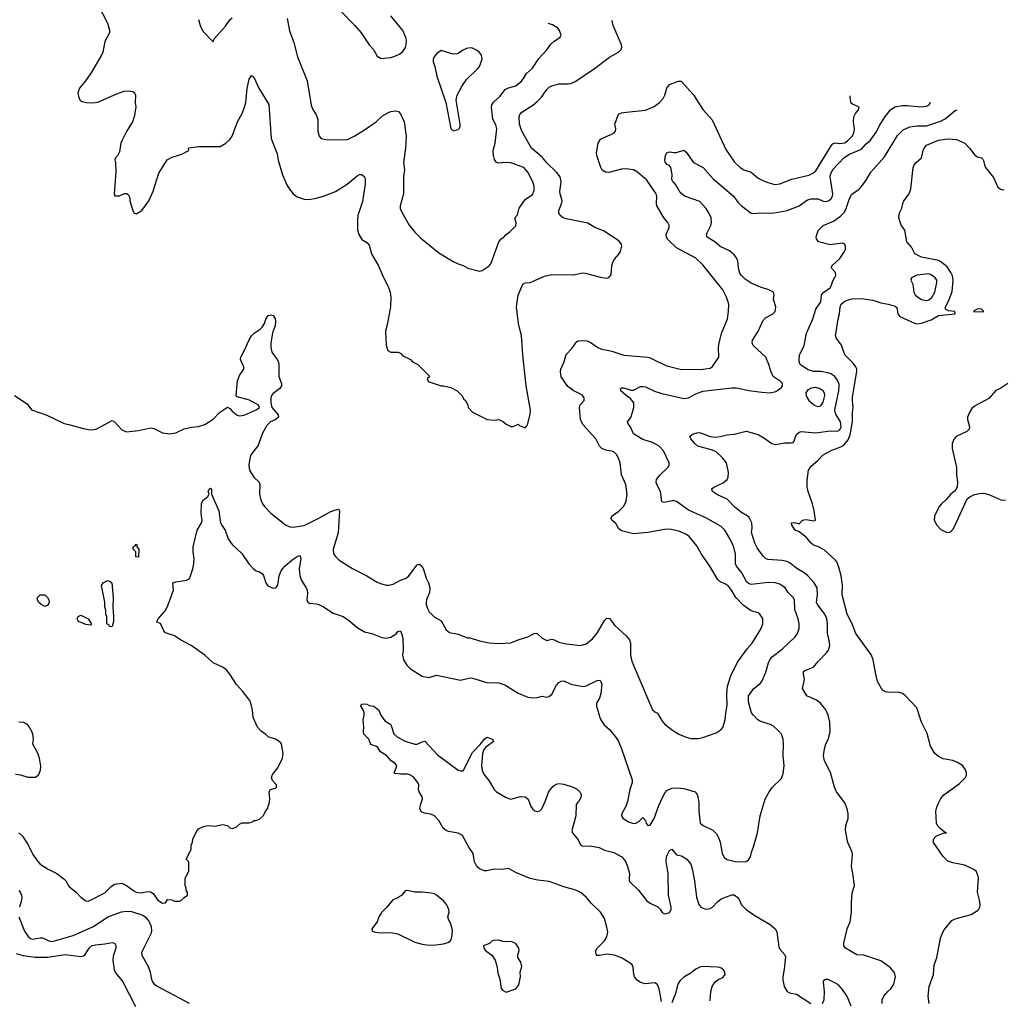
# Model space of a CAD drawing. Header units: inches. Extents: x 1771504 to 1971212, y 471788 to 643615.
# Tile 548 of 587: x 1951020 to 1959219, y 524435 to 532599. Entities that reach past the tile are written whole.
import ezdxf

# ---------------------------------------------------------------- set-up
doc = ezdxf.new("R2010")
doc.units = ezdxf.units.IN
doc.header["$MEASUREMENT"] = 0
doc.layers.add('B9552', color=7, linetype='Continuous')
doc.layers.add('B9553', color=7, linetype='Continuous')

msp = doc.modelspace()

# ---------------------------------------------------------------- linework, layer by layer
at = {"layer": 'B9552', "color": 5}
for points, elevation in [([(1950977.3, 529470), (1951081.7, 529401.7), (1951119.1, 529350), (1951246.3, 529306.3), (1951390, 529238), (1951430, 529230.5), (1951550, 529194.9), (1951605.8, 529185.8), (1951655.3, 529190), (1951790, 529262), (1951810, 529250.7), (1951870, 529184.9), (1951908.5, 529168.5), (1952010, 529178.4), (1952110, 529201.3), (1952136.7, 529196.7), (1952210, 529159.5), (1952270, 529150.4), (1952319.4, 529160.6), (1952390, 529192.2), (1952450, 529206.4), (1952510, 529213.7), (1952561.2, 529230), (1952630, 529273.4), (1952684, 529330), (1952750, 529372.6), (1952770, 529361.6), (1952790, 529339.3), (1952830, 529307.3), (1952850, 529301), (1952890, 529306), (1952988, 529350), (1953018, 529370), (1953008, 529390), (1952932.5, 529432.5), (1952830, 529459), (1952822.7, 529470), (1952833.4, 529593.4), (1952850, 529638), (1952885.4, 529690), (1952886.6, 529710), (1952858, 529770), (1952860.5, 529790), (1952892, 529848.1), (1952930, 529934.9), (1952950, 529966.7), (1952973, 529990), (1952988.1, 530000)], 280), ([(1951011.3, 525830), (1951042.5, 525802.5), (1951090.5, 525730.5), (1951128.3, 525648.3), (1951171, 525590), (1951191, 525570), (1951251.3, 525530), (1951330, 525490.7), (1951386.2, 525446.2), (1951402.8, 525430), (1951430, 525386), (1951450, 525366), (1951490, 525336), (1951530.6, 525290.6), (1951570, 525262.8), (1951590, 525262), (1951610, 525268.2), (1951730, 525328.9), (1951778.8, 525381.2), (1951810, 525403), (1951870, 525410.6), (1951910.4, 525390.4), (1951970, 525345.5), (1951990, 525336.3), (1952030, 525330.7), (1952090, 525341), (1952110, 525338), (1952130, 525324.7), (1952170.8, 525270), (1952210, 525244), (1952233.6, 525246.4), (1952250, 525274), (1952287.3, 525272.7), (1952310, 525262), (1952350, 525262), (1952370, 525272), (1952388.9, 525291.1), (1952418, 525310), (1952416.4, 525336.4), (1952406, 525350), (1952406, 525370), (1952398, 525390), (1952398, 525450), (1952427.3, 525512.7), (1952427.3, 525587.3), (1952406, 525610), (1952448, 525690), (1952448.4, 525728.4), (1952458, 525750), (1952460.4, 525779.6), (1952498, 525850), (1952510, 525862), (1952550, 525882), (1952588.9, 525891.1), (1952645.4, 525885.4), (1952710, 525898), (1952750, 525892), (1952770, 525872), (1952790, 525864.7), (1952823.1, 525876.9), (1952850, 525902), (1952870, 525912), (1952930, 525912), (1952959, 525921), (1952970, 525932), (1952987.3, 525932.7), (1953016.4, 525943.6), (1953050, 525974), (1953066, 526010), (1953087.3, 526032.7), (1953088.4, 526051.6), (1953098, 526070), (1953102, 526110), (1953098, 526170), (1953109, 526191), (1953150, 526202), (1953158, 526210), (1953158, 526230), (1953126.3, 526266.3), (1953117.2, 526290), (1953124.1, 526315.9), (1953168.7, 526370), (1953208.7, 526450), (1953214, 526490), (1953201.2, 526570), (1953190, 526584), (1953150, 526608.7), (1953090, 526628.7), (1953070, 526648.7), (1953030, 526675.3), (1952999, 526710), (1952965.2, 526790), (1952959, 526850), (1952945.2, 526910), (1952936, 526930), (1952876, 527010), (1952824.1, 527064.1), (1952770, 527149.4), (1952738.4, 527190), (1952709.3, 527210), (1952630, 527244), (1952561.3, 527310), (1952447.6, 527390), (1952357.7, 527437.7), (1952310, 527469.7), (1952233.6, 527493.6), (1952219.6, 527510), (1952193.3, 527573.3), (1952163.1, 527583.1), (1952162, 527590), (1952173.2, 527610), (1952230, 527677.1), (1952250, 527712.7), (1952300.5, 527850), (1952295.3, 527910), (1952321, 527919), (1952410, 527934.4), (1952430, 527944.9), (1952438.5, 527961.5), (1952457.4, 528010), (1952466.6, 528050), (1952471.8, 528110), (1952464.7, 528170), (1952465.3, 528210), (1952497.1, 528350), (1952533, 528410), (1952539.7, 528430), (1952529.7, 528490), (1952533, 528570), (1952544.7, 528595.3), (1952586, 528630), (1952598, 528650), (1952590, 528674), (1952598, 528690), (1952610, 528698), (1952618, 528690), (1952616, 528650), (1952677, 528510), (1952692.7, 528410), (1952704.8, 528384.8), (1952730.6, 528350), (1952756.8, 528276.8), (1952790.4, 528230.4), (1952870, 528154.8), (1952927.7, 528070), (1952962.8, 528030), (1952990, 528010.8), (1953010, 528006), (1953038, 527990), (1953050, 527972), (1953070.7, 527910), (1953086.6, 527886.6), (1953130, 527867.3), (1953153.2, 527870), (1953169.5, 527890.5), (1953181.2, 527970), (1953196.4, 528010), (1953209.7, 528030), (1953226.6, 528050), (1953290, 528103.1), (1953330, 528130.4), (1953350, 528137.3), (1953355.2, 528135.2), (1953360.4, 528110), (1953347.2, 528030), (1953351.9, 527971.9), (1953365.5, 527930), (1953406.3, 527870), (1953414.3, 527850), (1953416.7, 527823.3), (1953410.6, 527770.6), (1953418, 527750), (1953430, 527742.8), (1953490, 527737.3), (1953510, 527730.7), (1953550, 527710.6), (1953630, 527658), (1953714, 527630), (1953768, 527592), (1953830, 527539.3), (1953890, 527503.8), (1953952.1, 527487.9), (1954036.7, 527456.7), (1954070, 527450.3), (1954110, 527458.3), (1954154.1, 527485.9), (1954170, 527504.9), (1954190, 527510.8), (1954202, 527482), (1954209, 527449), (1954211.9, 527348.2), (1954208.4, 527308.4), (1954216.3, 527270), (1954244.6, 527224.6), (1954274.7, 527194.7), (1954370, 527133), (1954430, 527121.6), (1954490, 527141.6), (1954690, 527101.3), (1954770, 527119), (1954790, 527117.8), (1954910, 527080.9), (1955010, 527078.9), (1955061.1, 527061.1), (1955171.4, 526991.5), (1955250, 526959.5), (1955290, 526952.7), (1955330, 526957.1), (1955370, 526967.7), (1955410, 526959.1), (1955430, 526964), (1955450, 526984.9), (1955490, 527058), (1955510, 527080.5), (1955530, 527092.7), (1955550, 527094.9), (1955610, 527067.6), (1955710, 527047.6), (1955730.5, 527050.5), (1955830, 527098.7), (1955850, 527100.5), (1955856.2, 527096.2), (1955868.3, 527068.3), (1955859.1, 526990), (1955847.9, 526952.1), (1955822, 526910), (1955823.4, 526883.4), (1955850.9, 526790.9), (1955858, 526770), (1955886, 526730), (1955930.3, 526690.3), (1955990, 526617.3), (1956005.5, 526590), (1956030.4, 526530), (1956119.1, 526270), (1956120.7, 526250), (1956100.7, 526190), (1956080.7, 526090), (1956066.8, 526050), (1956034.8, 525990), (1956031, 525970), (1956046, 525950), (1956090, 525920.5), (1956130, 525908.2), (1956150, 525910.6), (1956175.1, 525924.9), (1956210, 525956), (1956230, 525932), (1956237.3, 525910), (1956250, 525891), (1956270, 525894.8), (1956303.7, 525950), (1956343.1, 526056.9), (1956375.8, 526130), (1956395.1, 526165), (1956410, 526181.3), (1956450, 526201.7), (1956490, 526205.3), (1956550, 526197.8), (1956644.7, 526170), (1956662.8, 526150), (1956667.7, 526130), (1956674.4, 526085.6), (1956674.8, 526010), (1956687.3, 525910), (1956711, 525890), (1956792.7, 525852.7), (1956822.2, 525822.2), (1956840.3, 525790), (1956852.8, 525752.8), (1956870, 525658), (1956890, 525622.8), (1956910, 525607.3), (1956990, 525588.2), (1957070, 525591), (1957090, 525604.7), (1957105.2, 525630), (1957112.7, 525670), (1957130, 525712), (1957162.7, 525830), (1957186.6, 525970), (1957227, 526110), (1957260.9, 526170), (1957289.3, 526210), (1957360.9, 526279.1), (1957378.9, 526321.1), (1957385.6, 526390), (1957378.9, 526470), (1957381.7, 526570), (1957376.4, 526610), (1957363, 526650), (1957339.3, 526679.3), (1957298, 526718), (1957271, 526731), (1957190, 526756.4), (1957166.6, 526770), (1957130, 526808), (1957115.1, 526830), (1957090, 526921.2), (1957089.8, 526970), (1957134.7, 527030), (1957186.3, 527073.7), (1957203.8, 527096.2), (1957232.4, 527167.6), (1957254.5, 527245.5), (1957270, 527274.9), (1957290, 527296.9), (1957370, 527358), (1957477.8, 527462.2), (1957498.3, 527490), (1957509.8, 527530), (1957510.9, 527570), (1957503.5, 527610), (1957475.9, 527690), (1957471.8, 527770), (1957459.7, 527790), (1957419.7, 527830), (1957393.7, 527870), (1957350, 527899.8), (1957310, 527909.8), (1957253.9, 527913.9), (1957110, 527898), (1957090, 527904.4), (1957075.5, 527915.5), (1957033.5, 527993.5), (1956988.7, 528050), (1956980.3, 528070), (1956981.2, 528150), (1956967.1, 528207.2), (1956937.7, 528270), (1956891.2, 528350), (1956861.2, 528381.2), (1956732.9, 528452.9), (1956590, 528516.8), (1956490, 528587.2), (1956470, 528593.3), (1956450, 528593.1), (1956390, 528578.9), (1956365.9, 528585.9), (1956357.4, 528670), (1956324.7, 528730), (1956318.7, 528750), (1956322.4, 528770), (1956350, 528806.4), (1956418, 528870), (1956429.4, 528890), (1956429.4, 528910), (1956379.7, 529010), (1956343.6, 529050), (1956290, 529079.7), (1956210, 529105.3), (1956130.7, 529150.7), (1956106, 529210), (1956089.7, 529230), (1956080.5, 529250), (1956110, 529288.2), (1956115.9, 529304.1), (1956134.3, 529370), (1956134, 529410), (1956105, 529445), (1956069.7, 529470), (1956026.6, 529510), (1956022, 529530), (1956030, 529534.6), (1956050, 529535.3), (1956110, 529516.2), (1956130, 529516.2), (1956190, 529544.4), (1956210, 529546.5), (1956230, 529542.3), (1956306.2, 529506.2), (1956366.2, 529486.2), (1956550, 529445.5), (1956590, 529450.3), (1956650, 529484.9), (1956710, 529507.4), (1956950, 529534.9), (1956990, 529533.1), (1957092.7, 529512.7), (1957201.3, 529498.7), (1957270, 529494), (1957315.2, 529504.8), (1957363.3, 529536.7), (1957372.7, 529550), (1957371.8, 529570), (1957352.3, 529590), (1957295.1, 529630), (1957274.5, 529674.5), (1957258.7, 529730), (1957233.6, 529790), (1957128.2, 529888.2), (1957118.3, 529910), (1957121.7, 529930), (1957167.1, 530000)], 260), ([(1953128, 530000), (1953124.4, 529990), (1953111.8, 529908.2), (1953110.3, 529870), (1953120.4, 529830), (1953164.6, 529770), (1953173.7, 529750), (1953178.9, 529730), (1953177, 529630), (1953200.5, 529570), (1953199.1, 529550), (1953184.9, 529530), (1953131.8, 529488.2), (1953118, 529470), (1953110.4, 529450), (1953110.3, 529410), (1953120.5, 529370), (1953172.2, 529310), (1953175.5, 529290), (1953153.4, 529270), (1953107.9, 529252.1), (1953078.6, 529221.4), (1953042.5, 529157.5), (1953006.9, 529053.1), (1952959.9, 529000.1), (1952943.1, 528970), (1952932.2, 528930), (1952928.7, 528890), (1952934.4, 528850), (1952950, 528820.7), (1952970, 528790.7), (1953014.4, 528750), (1953020.4, 528730), (1953017.1, 528650), (1953026.4, 528610), (1953043, 528570), (1953056.3, 528550), (1953111.4, 528491.5), (1953232.7, 528392.7), (1953270, 528376.5), (1953294.1, 528374.1), (1953390, 528389.1), (1953511.3, 528448.6), (1953610, 528503.7), (1953670, 528523.7), (1953679.1, 528519.1), (1953683.7, 528510), (1953672.7, 528327.3), (1953628.9, 528190), (1953633.6, 528153.6), (1953649.2, 528129.2), (1953679.9, 528099.9), (1953790.3, 528030.3), (1953910, 527968.2), (1953996.7, 527916.7), (1954024.2, 527904.2), (1954071.7, 527891.7), (1954090.3, 527890.3), (1954130, 527900.2), (1954190, 527932.3), (1954237.6, 527950), (1954261, 527970), (1954330, 528061.6), (1954350, 528065.5), (1954370, 528047.3), (1954381.4, 528021.4), (1954404.9, 527950), (1954424.5, 527910), (1954435.3, 527870), (1954433.6, 527830), (1954408.8, 527770), (1954404.9, 527750), (1954406, 527730), (1954416.5, 527696.5), (1954430.4, 527670), (1954470, 527628), (1954530, 527594), (1954570, 527518.4), (1954597.6, 527497.6), (1954670, 527484.6), (1954750, 527453.7), (1954770, 527451.8), (1954850, 527427.2), (1954930, 527412.2), (1955010, 527406.7), (1955110, 527412.4), (1955170, 527437.6), (1955250, 527460.5), (1955310, 527493), (1955330, 527490.5), (1955370.2, 527450.2), (1955410, 527430.4), (1955450, 527441.1), (1955470, 527436.9), (1955510, 527415.6), (1955570, 527404), (1955690, 527390.4), (1955735.8, 527404.2), (1955790, 527444.9), (1955830, 527492.7), (1955890, 527597.6), (1955910, 527617.1), (1955930, 527614.9), (1955975.9, 527555.9), (1956070.4, 527470), (1956097, 527437), (1956104.9, 527410), (1956106.5, 527310), (1956118.6, 527258.6), (1956158, 527158), (1956290, 526854.8), (1956310, 526836), (1956330, 526826), (1956370, 526758.8), (1956390, 526737.3), (1956448.7, 526688.7), (1956510, 526650.6), (1956570, 526625.5), (1956610, 526615.5), (1956670, 526615.5), (1956710, 526622), (1956818.9, 526661.1), (1956862, 526690), (1956874.2, 526705.8), (1956894.5, 526770), (1956899.5, 526830), (1956911.3, 526888.7), (1956907.6, 526990), (1956913.6, 527050), (1956942.8, 527137.2), (1956996.3, 527250), (1957078.3, 527361.7), (1957119.7, 527410), (1957195.1, 527530), (1957207.6, 527570), (1957207.3, 527607.3), (1957202.9, 527622.9), (1957183.7, 527650), (1957170, 527660.7), (1957110, 527679.1), (1957043.9, 527723.9), (1956983.7, 527790), (1956947.2, 527850), (1956921.9, 527881.9), (1956898.7, 527898.7), (1956850, 527922.4), (1956830, 527941.7), (1956765.7, 528050), (1956696.4, 528150), (1956659.8, 528219.8), (1956595.7, 528295.7), (1956573.2, 528313.2), (1956510, 528342.2), (1956430, 528356.8), (1956390, 528355), (1956251, 528329), (1956130, 528319.8), (1956030, 528344.1), (1956010, 528359.7), (1955983.6, 528403.6), (1955953.6, 528430), (1955942.4, 528450), (1955954.5, 528470), (1956010, 528508.9), (1956049.8, 528550.2), (1956071.1, 528590), (1956078, 528650), (1956066.2, 528730), (1956031.1, 528810), (1956019.1, 528910), (1956007.7, 528947.7), (1955990, 528978.4), (1955970, 528998), (1955950, 529007.1), (1955910, 529011.9), (1955868.3, 529030), (1955848.7, 529050), (1955817.8, 529110), (1955708.9, 529230), (1955689, 529270), (1955682, 529370), (1955687.7, 529392.3), (1955719.5, 529430), (1955719.5, 529450), (1955707, 529470), (1955690, 529482.4), (1955630, 529511), (1955585.7, 529545.7), (1955530, 529626.3), (1955522.4, 529670), (1955525.9, 529690), (1955554.8, 529750), (1955570, 529812.4), (1955618, 529862), (1955660.3, 529919.7), (1955674.9, 529925.1), (1955710, 529927.6), (1955744.8, 529924.8), (1955770, 529915.8), (1955835.5, 529870), (1955859, 529859), (1955950, 529840.2), (1956050, 529806), (1956250, 529790.2), (1956270, 529784.7), (1956330, 529752.4), (1956410, 529717.6), (1956530, 529687.1), (1956630, 529690.8), (1956690, 529686.4), (1956770, 529698.5), (1956790, 529711.4), (1956841.2, 529790), (1956840.4, 529870), (1956844.5, 529910), (1956865.9, 529994.1), (1956868.3, 530000)], 280), ([(1954066.7, 530000), (1954071.3, 529890), (1954086.4, 529846.4), (1954110, 529832), (1954170, 529832), (1954190, 529822), (1954210, 529802), (1954274, 529770), (1954291.6, 529751.6), (1954334, 529730), (1954434, 529630), (1954414, 529610), (1954422, 529590), (1954430, 529584.7), (1954530, 529551.3), (1954550, 529551.3), (1954610, 529536), (1954662, 529510), (1954702, 529470), (1954719.6, 529439.6), (1954732, 529430), (1954751.6, 529391.6), (1954754, 529370), (1954791.6, 529331.6), (1954816.9, 529316.9), (1954911.6, 529271.6), (1954970, 529264.7), (1955010, 529272), (1955050, 529252), (1955070, 529232), (1955110, 529212), (1955130, 529212), (1955170, 529232), (1955182, 529222), (1955230, 529202), (1955243.1, 529216.9), (1955250, 529234), (1955270, 529314), (1955272.5, 529347.5), (1955237.4, 529550), (1955209.8, 529809.8), (1955198.8, 529970), (1955191.3, 530000)], 320), ([(1958202.7, 524410), (1958202, 524438), (1958215.3, 524470), (1958248.7, 524510), (1958274, 524530), (1958299, 524570), (1958313.2, 524630), (1958305.6, 524665.6), (1958270, 524709), (1958190, 524762.7), (1958050, 524812.3), (1957990, 524813.2), (1957898, 524870), (1957884, 524890), (1957882, 524910), (1957909.2, 525030), (1957935.1, 525090), (1957947, 525170), (1957946, 525250), (1957951.4, 525330), (1957971.4, 525390), (1957958.9, 525490), (1957946.2, 525550), (1957956.1, 525650), (1957951.9, 525670), (1957915.8, 525750), (1957898, 525850), (1957898.2, 525890), (1957917.7, 525950), (1957919.7, 525990), (1957911, 526030), (1957890, 526078), (1957822.9, 526170), (1957805.6, 526210), (1957773, 526333), (1957721.2, 526430), (1957714, 526470), (1957721.2, 526530), (1957733.2, 526570), (1957753.6, 526606.4), (1957769.6, 526670), (1957766.9, 526750), (1957753, 526810), (1957733.3, 526853.3), (1957689.7, 526909.7), (1957654.1, 526934.2), (1957575.3, 526970), (1957539.3, 527030), (1957554.7, 527105.3), (1957545.8, 527154.2), (1957546.7, 527173.3), (1957558.4, 527181.6), (1957631.2, 527208.8), (1957666.9, 527253.1), (1957742.4, 527330), (1957756.3, 527350), (1957766.6, 527390), (1957761.7, 527430), (1957746.4, 527490), (1957746.6, 527570), (1957740.9, 527610), (1957723.9, 527650), (1957662.7, 527730), (1957655.3, 527750), (1957663.5, 527810), (1957660.4, 527870), (1957634.7, 527910), (1957582.6, 527970), (1957553.3, 527993.3), (1957491.6, 528030), (1957434.9, 528074.9), (1957407.9, 528087.9), (1957370, 528098), (1957250, 528105.1), (1957230, 528113.6), (1957210, 528132), (1957162, 528202), (1957142.5, 528242.5), (1957114, 528330), (1957118.8, 528370), (1957116.1, 528410), (1957093.9, 528453.9), (1957077.6, 528470), (1957030, 528496.4), (1956977.1, 528537.1), (1956910, 528607.1), (1956830, 528643.1), (1956789.6, 528670), (1956783.6, 528690), (1956790, 528699.1), (1956805.2, 528710), (1956877.6, 528742.4), (1956911.8, 528770), (1956920.7, 528790), (1956922.9, 528830), (1956905.2, 528910), (1956874.5, 528950), (1956820.4, 529000.4), (1956790, 529015.1), (1956666, 529050), (1956642.7, 529070), (1956609.2, 529110), (1956599, 529130), (1956622, 529150), (1956670, 529163.8), (1956690, 529160.4), (1956770, 529130.2), (1956810, 529124.2), (1956851.6, 529128.4), (1956910, 529142.4), (1956970, 529147.4), (1957070, 529173.4), (1957170, 529144.6), (1957217.8, 529117.8), (1957284, 529070), (1957316.6, 529063.4), (1957390, 529075.5), (1957444.7, 529075.3), (1957460.4, 529079.6), (1957469.2, 529090.8), (1957479.3, 529130), (1957492.7, 529150), (1957510, 529164.9), (1957528, 529170), (1957650, 529158.9), (1957770, 529176.6), (1957830, 529173.4), (1957850, 529185.8), (1957859.2, 529210), (1957854.7, 529250), (1957818.4, 529310), (1957809.9, 529330), (1957807.9, 529350), (1957842.5, 529510), (1957843.4, 529563.4), (1957834, 529594), (1957807.9, 529627.9), (1957775.1, 529650), (1957750, 529660.3), (1957691, 529671), (1957630, 529670.6), (1957585.6, 529685.6), (1957530, 529720.5), (1957520.5, 529730), (1957511.6, 529750), (1957509.6, 529770.4), (1957514.9, 529805.1), (1957552.3, 529887.7), (1957572.6, 529990), (1957577, 530000)], 240), ([(1958592.8, 524410), (1958584.9, 524470), (1958594.3, 524550), (1958630.5, 524650), (1958634.6, 524730), (1958658.5, 524790), (1958688.1, 524951.9), (1958703.2, 524996.8), (1958717.4, 525022.6), (1958780.8, 525099.2), (1958810, 525112.9), (1958943.7, 525150), (1958997, 525183), (1959007.1, 525192.9), (1959014.3, 525210), (1959016.9, 525230), (1959012.6, 525270), (1958994.9, 525334.9), (1959005.1, 525450), (1959002.4, 525470), (1958984.5, 525510), (1958965.4, 525525.4), (1958890, 525559.1), (1958790, 525579.7), (1958750, 525594), (1958710, 525631.5), (1958629.6, 525750), (1958629.6, 525770), (1958634.9, 525785.1), (1958654.2, 525805.8), (1958710, 525826.7), (1958738, 525830), (1958717.2, 525837.2), (1958684.6, 525864.6), (1958665.9, 525885.9), (1958655.8, 525910), (1958649.8, 526009.8), (1958656.1, 526043.9), (1958667.7, 526072.3), (1958690, 526115.5), (1958715.4, 526144.6), (1958843, 526237), (1958893.2, 526286.8), (1958904.7, 526310), (1958904, 526330), (1958895.3, 526355.3), (1958869.8, 526389.8), (1958830, 526415.4), (1958790, 526432.4), (1958710, 526446.2), (1958670, 526464.4), (1958640.5, 526490), (1958604.2, 526550), (1958577.1, 526657.1), (1958530, 526751.8), (1958491.1, 526870), (1958392.4, 526972.4), (1958370, 526989.7), (1958350, 526998.3), (1958330, 527001.7), (1958263.4, 526996.6), (1958230, 527002.4), (1958210, 527013.5), (1958195.3, 527030), (1958164.5, 527090), (1958148.6, 527150), (1958126.6, 527270), (1958112.7, 527310), (1957982, 527490), (1957953.3, 527570), (1957911.2, 527650), (1957868, 527810), (1957871.2, 527891.2), (1957861, 527970), (1957841.7, 528041.7), (1957824.6, 528084.6), (1957810, 528102.9), (1957722.4, 528182.4), (1957670.7, 528209.3), (1957630, 528224.5), (1957610, 528240.9), (1957569.5, 528290), (1957510, 528336), (1957478, 528350), (1957448.7, 528390), (1957448, 528410), (1957474, 528414), (1957510, 528402), (1957532.5, 528427.5), (1957550, 528436.3), (1957570, 528438), (1957633.6, 528426.4), (1957648, 528432), (1957636.8, 528510), (1957622.8, 528570), (1957585.7, 528670), (1957577, 528710), (1957576.2, 528763.8), (1957589.8, 528850.1), (1957610, 528883.1), (1957665.4, 528930), (1957710, 528976.5), (1957783.8, 529016.2), (1957857.9, 529042.1), (1957881.6, 529058.4), (1957917.8, 529102.2), (1957936.2, 529143.8), (1957954.9, 529250), (1957954.5, 529325.5), (1957959.5, 529370), (1957953.6, 529430), (1957955.6, 529455.6), (1957992.3, 529670), (1957991.6, 529690), (1957983.4, 529710), (1957960.9, 529740.9), (1957892, 529810), (1957862.4, 529890), (1957819.7, 529950), (1957813.5, 529970), (1957818.5, 530000)], 220), ([(1959248, 529570), (1959190, 529531.8), (1959148, 529512), (1959090, 529446), (1958970, 529382.7), (1958950, 529362.7), (1958928.2, 529330), (1958912.7, 529290), (1958912.4, 529270), (1958928, 529210), (1958927.3, 529190), (1958907.3, 529170), (1958819.5, 529130), (1958800.3, 529110), (1958784.4, 529070), (1958783.6, 529030), (1958820.9, 528870), (1958820.5, 528810), (1958828.2, 528750), (1958826.1, 528710), (1958817.6, 528690), (1958804.9, 528675.1), (1958770, 528645), (1958736, 528604), (1958695.6, 528570), (1958679.3, 528550), (1958636.9, 528470), (1958633.8, 528433.8), (1958657.6, 528390), (1958690, 528355.9), (1958730, 528334.7), (1958750, 528330.2), (1958770, 528335.5), (1958790, 528356.1), (1958809.9, 528390.1), (1958911, 528609), (1958932.6, 528627.4), (1958970, 528646), (1959010, 528654.2), (1959050, 528656.3), (1959090, 528645.8), (1959190, 528603.3), (1959230, 528600.1)], 220), ([(1956364.8, 524424.8), (1956345.3, 524530), (1956330, 524567.6), (1956310, 524579.7), (1956228.1, 524571.9), (1956190, 524584.7), (1956162.4, 524602.4), (1956139.5, 524630), (1956132.9, 524650), (1956128.7, 524710), (1956119.1, 524730), (1956104.5, 524744.5), (1956030, 524787.7), (1955970, 524811.7), (1955910, 524818.8), (1955848.3, 524808.3), (1955829.7, 524809.7), (1955820.1, 524820.1), (1955816.2, 524830), (1955818.9, 524850), (1955828.4, 524870), (1955889.9, 524930.1), (1955910, 524963), (1955917.2, 525002.8), (1955910, 525043.7), (1955890, 525116.9), (1955855.1, 525170), (1955780.2, 525240.2), (1955738.6, 525290), (1955694.6, 525330), (1955650, 525353.4), (1955550, 525380.2), (1955430, 525423.5), (1955334.3, 525434.3), (1955270.6, 525449.4), (1955157.5, 525497.5), (1955090, 525532.7), (1955030, 525524.7), (1954970, 525528.2), (1954910, 525512.8), (1954890, 525512.8), (1954848.6, 525528.5), (1954827, 525550), (1954808.2, 525588.2), (1954797, 525657), (1954759.5, 525710), (1954707.2, 525807.2), (1954670, 525827), (1954590, 525839.6), (1954570, 525849.6), (1954547.6, 525867.6), (1954510, 525933.2), (1954473.2, 525970), (1954444.2, 525984.2), (1954390, 525993.3), (1954365.3, 526005.3), (1954353.3, 526030), (1954358, 526062), (1954374, 526110), (1954372.3, 526130), (1954346.6, 526170), (1954342, 526190), (1954342.9, 526230), (1954334, 526250), (1954302, 526290), (1954270, 526313), (1954250, 526318), (1954190, 526316.9), (1954143.7, 526323.7), (1954139, 526330), (1954154.5, 526370), (1954159.5, 526390), (1954155.8, 526395.8), (1954143.7, 526410), (1954114.5, 526430), (1954074.5, 526474.5), (1954024.5, 526504.5), (1954001, 526541), (1953990, 526549.5), (1953944.9, 526564.9), (1953926.6, 526610), (1953886, 526650), (1953882.7, 526670), (1953886, 526710), (1953879, 526770), (1953888.7, 526810), (1953888.7, 526830), (1953878, 526858), (1953858, 526890), (1953870, 526902), (1953890, 526904.7), (1953910, 526902), (1953931, 526891), (1953970, 526884.7), (1954010, 526852), (1954027.3, 526810), (1954061.1, 526761.1), (1954110.4, 526730.4), (1954134.6, 526654.6), (1954165.1, 526625.1), (1954230, 526591.8), (1954310, 526567), (1954330.9, 526569.1), (1954370, 526588.4), (1954394, 526594), (1954500, 526480), (1954670, 526352.7), (1954690, 526344.9), (1954713, 526347), (1954790, 526498.4), (1954854.6, 526565.4), (1954890, 526610.7), (1954910, 526626.8), (1954958, 526610), (1954966, 526590), (1954899.2, 526540.8), (1954882.7, 526517.4), (1954872.9, 526490), (1954866.8, 526386.8), (1954870.2, 526350.2), (1954881.4, 526321.4), (1954925.5, 526265.5), (1954970, 526190.4), (1954990.4, 526170), (1955070, 526122.8), (1955109.5, 526110.5), (1955190, 526132), (1955230, 526128.2), (1955253.4, 526110), (1955275.8, 526050), (1955289.1, 526029.1), (1955310, 526012.4), (1955330, 526007.4), (1955350, 526012.2), (1955367.8, 526030), (1955396.3, 526090), (1955425.3, 526174.7), (1955462.2, 526217.8), (1955486.1, 526233.9), (1955510, 526240.3), (1955550, 526236), (1955630, 526210.3), (1955655.8, 526195.8), (1955684.4, 526170), (1955694.9, 526150), (1955694.9, 526130), (1955679.9, 526100.1), (1955654.2, 526065.8), (1955650.3, 525970), (1955618.7, 525850), (1955624.4, 525830), (1955670.4, 525770), (1955690, 525731), (1955710, 525717.3), (1955770, 525721.6), (1955846.2, 525706.2), (1955890, 525686), (1955966.4, 525666.4), (1956033, 525630), (1956064.4, 525590), (1956080.5, 525550), (1956099.1, 525490), (1956094, 525450), (1956096.3, 525430), (1956101.7, 525421.7), (1956170, 525355.3), (1956243.4, 525263.4), (1956270, 525242.8), (1956333.5, 525213.5), (1956353.8, 525193.8), (1956370, 525165.5), (1956390, 525154.4), (1956410, 525157), (1956430, 525167.4), (1956445.1, 525190), (1956445.4, 525210), (1956421.5, 525310), (1956419.4, 525490), (1956404.2, 525590), (1956407.4, 525630), (1956414.3, 525650), (1956430, 525682), (1956450, 525693.4), (1956490, 525647.7), (1956530, 525638), (1956576, 525610), (1956608, 525568), (1956620.5, 525530), (1956639.3, 525430), (1956655.1, 525295.1), (1956674.1, 525234.1), (1956691.1, 525211.1), (1956730, 525195), (1956770, 525198.4), (1956790, 525211.3), (1956830, 525254), (1956861.1, 525278.9), (1956950, 525312.7), (1956970, 525313.4), (1957005.1, 525285.1), (1957031.9, 525230), (1957068.4, 525190), (1957141.3, 525141.3), (1957270, 525066.2), (1957311.6, 525031.6), (1957324, 525004.1), (1957340.4, 524880.4), (1957350, 524860.4), (1957392.7, 524812.7), (1957397.4, 524797.4), (1957386.8, 524693.2), (1957374.2, 524630), (1957374.7, 524605.3), (1957385.9, 524550), (1957410, 524507.8), (1957430, 524498.9), (1957490, 524487.4), (1957606.8, 524410)], 240), ([(1951013.2, 526753.2), (1951050.5, 526750.5), (1951076.4, 526736.4), (1951096.1, 526716.1), (1951122, 526670), (1951127.7, 526650), (1951130.8, 526610), (1951126.8, 526570), (1951171, 526490), (1951182.8, 526450), (1951194.4, 526385.6), (1951190.6, 526349.4), (1951173.7, 526306.3), (1951150.7, 526289.3), (1951090, 526289.2), (1951030, 526309.2), (1950984, 526316)], 260), ([(1951011.6, 525350), (1951027.6, 525330), (1951035.6, 525310), (1951037.3, 525290), (1951035.8, 525270), (1951018, 525210)], 240), ([(1951011.7, 525130), (1951059.5, 525010), (1951090, 524966.7), (1951110.2, 524950.2), (1951130, 524945), (1951190, 524956.8), (1951210, 524955.9), (1951270, 524927.1), (1951290, 524925.4), (1951464.7, 524975.3), (1951635.1, 525050), (1951753, 525130), (1951868.3, 525171.7), (1951910, 525177.3), (1951950, 525175.3), (1952044.5, 525144.5), (1952068.8, 525128.8), (1952095.5, 525095.5), (1952114.7, 525050), (1952118, 525010), (1952112.3, 524990), (1952042.4, 524850), (1952034.9, 524830), (1952035.5, 524810), (1952091.7, 524710), (1952106, 524670), (1952117.4, 524610), (1952125.3, 524590), (1952140.4, 524570), (1952170.2, 524550.2), (1952432.1, 524412.1)], 240), ([(1950990, 524824.3), (1951050, 524809.4), (1951150, 524795.2), (1951250, 524793.8), (1951397.2, 524817.2), (1951530, 524798.9), (1951550, 524804.4), (1951564.1, 524815.9), (1951598.3, 524870), (1951617, 524890), (1951650, 524897.7), (1951730, 524904.4), (1951790, 524917.8), (1951811.3, 524910), (1951819.5, 524890), (1951821.3, 524870), (1951798.4, 524801.6), (1951795, 524770), (1951807.5, 524687.5), (1951821.3, 524661.3), (1951879.5, 524590), (1951983.2, 524383.2)], 220), ([(1956769.6, 524430), (1956774, 524510), (1956786.3, 524550), (1956810.9, 524589.1), (1956833.2, 524606.8), (1956874.5, 524625.5), (1956890, 524642), (1956893.5, 524650), (1956890, 524677), (1956870, 524700.5), (1956850, 524709.7), (1956830, 524712.2), (1956710, 524716.4), (1956682.8, 524710), (1956650, 524695.1), (1956602.4, 524657.6), (1956550, 524628.3), (1956519.1, 524600.9), (1956500.8, 524570), (1956477.4, 524482.6), (1956450, 524414.5)], 240), ([(1957704, 524410), (1957718, 524442), (1957722, 524510), (1957714, 524586), (1957716.4, 524603.6), (1957728.8, 524611.1), (1957750, 524611), (1957804.5, 524584.5), (1957831, 524570), (1957870, 524524.7), (1957910, 524464.7), (1957941.6, 524390)], 240)]:
    msp.add_lwpolyline(points, dxfattribs=dict(at, elevation=elevation))
at = {"layer": 'B9552', "color": 5, "elevation": 260}
for points in [[(1957650, 529538.2), (1957610, 529532.2), (1957582.9, 529517.2), (1957567.4, 529492.6), (1957568.6, 529471.5), (1957576.5, 529450), (1957591.9, 529430), (1957630, 529395.6), (1957650, 529384.4), (1957670, 529379), (1957690, 529384.6), (1957710, 529416.3), (1957723.9, 529470), (1957722.6, 529490), (1957711.3, 529510), (1957677, 529530)], [(1952010, 528126), (1951987.3, 528127.3), (1951986, 528170), (1951966, 528190), (1951966, 528210), (1951982, 528218), (1951990, 528234), (1951994, 528230), (1951994, 528210), (1952010.7, 528190.7)], [(1951770, 527546), (1951762, 527562), (1951746, 527570), (1951746, 527630), (1951738, 527650), (1951736.4, 527683.6), (1951728, 527710), (1951728, 527750), (1951702, 527890), (1951715.3, 527910), (1951750, 527930.8), (1951770, 527924), (1951786.8, 527910), (1951798.8, 527790), (1951796, 527710), (1951802, 527630), (1951802, 527590), (1951790, 527548)], [(1951230, 527714), (1951198, 527730), (1951175.3, 527750), (1951169.1, 527769.1), (1951169, 527790), (1951190, 527812), (1951230, 527812), (1951252, 527790), (1951262, 527770), (1951264.7, 527750), (1951258, 527730), (1951250, 527722)], [(1951610, 527558), (1951570, 527565.2), (1951510, 527589), (1951498, 527610), (1951506, 527630), (1951530, 527642), (1951590.8, 527610.8), (1951618, 527570)], [(1954250, 525349), (1954230, 525348), (1954202, 525310), (1954170, 525289), (1954127.1, 525272.9), (1954078, 525210), (1954033.7, 525166.3), (1954011, 525130), (1953996, 525090), (1953952, 525030), (1953954, 525010), (1953982, 525002), (1954030, 524997.3), (1954110, 524999.1), (1954170, 524988), (1954310, 524920.5), (1954370, 524901.6), (1954430, 524895.5), (1954484.1, 524895.9), (1954550, 524906.8), (1954584.7, 524915.3), (1954608, 524930), (1954618, 524962), (1954624, 525010), (1954621.2, 525030), (1954609.3, 525070), (1954589.6, 525109.6), (1954586, 525130), (1954595.1, 525170), (1954592.3, 525190), (1954578, 525230), (1954550, 525262.7), (1954489.6, 525309.6), (1954470, 525321.2), (1954447.2, 525327.2), (1954370, 525337), (1954310, 525336)], [(1955010, 524937.2), (1954965.4, 524934.6), (1954951.6, 524928.4), (1954931.6, 524908.4), (1954882, 524890), (1954884.7, 524870), (1954898, 524850), (1954950.5, 524810.5), (1954978, 524770), (1954996.3, 524710), (1955001.1, 524661.1), (1955018.8, 524610), (1955030, 524534), (1955039.6, 524519.6), (1955070, 524502), (1955150, 524532), (1955176.4, 524563.6), (1955188.9, 524631.1), (1955188.7, 524670), (1955202, 524718), (1955191.9, 524751.9), (1955169, 524791), (1955168.7, 524810), (1955179, 524850), (1955175.3, 524870), (1955150, 524908.7), (1955110, 524925.2), (1955070, 524921.2), (1955044.1, 524924.1)]]:
    msp.add_lwpolyline(points, close=True, dxfattribs=at)
at = {"layer": 'B9553', "color": 5}
for points, elevation in [([(1951675.6, 532715.6), (1951750.2, 532570.2), (1951766.8, 532513.2), (1951766.8, 532490), (1951730, 532418), (1951713.4, 532330), (1951704.9, 532310), (1951618.3, 532161.7), (1951577.3, 532102.7), (1951518, 532030), (1951504.7, 531990), (1951511.3, 531950), (1951522, 531930), (1951538.8, 531918.8), (1951574, 531910), (1951630, 531906), (1951670, 531913), (1951830, 531983.1), (1951890, 532003.1), (1951930, 532008), (1951960.7, 532000.7), (1951974.8, 531990), (1951982.8, 531970), (1951982, 531910), (1951987.7, 531870), (1951973, 531790), (1951959.3, 531750), (1951910, 531669.2), (1951870.6, 531590), (1951862, 531570), (1951850, 531498), (1951833.7, 531466.3), (1951818, 531450), (1951812, 531430), (1951818, 531410), (1951821, 531330), (1951806, 531150), (1951812.7, 531132.7), (1951850, 531132), (1951891.6, 531151.6), (1951910, 531152), (1951923.6, 531143.6), (1951936.9, 531116.9), (1951938, 531090), (1951962, 531010), (1951971.6, 530991.6), (1951990, 530982), (1952038, 531010), (1952094, 531090), (1952130, 531172), (1952179.1, 531320.9), (1952248.2, 531431.8), (1952290, 531454), (1952370, 531479.1), (1952428, 531510), (1952426, 531530), (1952430, 531531.3), (1952510, 531542.8), (1952690, 531544.4), (1952736, 531570), (1952770, 531600.7), (1952789.6, 531630), (1952834.3, 531750), (1952875, 531825), (1952892.1, 531870), (1952902.2, 531910), (1952914.7, 532025.3), (1952930, 532104.7), (1952950, 532136), (1952970, 532121), (1953010.3, 532030), (1953093.9, 531893.9), (1953113.1, 531610), (1953163.1, 531483.1), (1953171.9, 531430), (1953207.3, 531307.3), (1953245.1, 531225.1), (1953267.5, 531187.5), (1953297.3, 531150), (1953330, 531125.5), (1953390, 531106.4), (1953430, 531103.7), (1953490, 531113.4), (1953550, 531130.3), (1953650, 531167.6), (1953747.8, 531230), (1953830, 531300.4), (1953850, 531310.5), (1953870, 531310.7), (1953890.5, 531290), (1953896.4, 531270), (1953896.9, 531230), (1953873.1, 531086.9), (1953835.6, 530970), (1953831.5, 530930), (1953833.4, 530850), (1953844.9, 530810), (1953870, 530770.7), (1953910, 530743), (1953930, 530722.8), (1953950.4, 530650), (1954008.8, 530550), (1954037.1, 530477.1), (1954090, 530370.8), (1954103.7, 530330), (1954110.3, 530290), (1954108.8, 530210), (1954081.1, 530058.9), (1954066.4, 530006.4), (1954066.7, 530000)], 320), ([(1953692.5, 532672.5), (1953810.6, 532550), (1953862, 532490), (1953930.6, 532390), (1953967.3, 532350), (1953995.3, 532295.3), (1954030, 532276), (1954110, 532285.5), (1954144.9, 532295.1), (1954185.8, 532314.2), (1954210, 532334.8), (1954233.1, 532366.9), (1954239.5, 532390), (1954240.7, 532430), (1954236.2, 532450), (1954209.5, 532510), (1954111.1, 532631.1)], 360), ([(1952510, 532602), (1952523, 532550), (1952544.1, 532504.1), (1952630, 532414), (1952640.2, 532439.8), (1952733.4, 532546.6), (1952770, 532598.8), (1952790, 532614)], 340), ([(1953246, 532610), (1953267.3, 532507.3), (1953303.8, 532410), (1953332.4, 532290), (1953412.7, 532090), (1953447.1, 531887.1), (1953458.3, 531858.3), (1953490, 531806), (1953503.8, 531770), (1953503, 531670), (1953513.4, 531630), (1953531, 531610), (1953570, 531601.2), (1953710, 531598.4), (1953750, 531603.2), (1953810, 531632.2), (1953890, 531682), (1953989.6, 531750), (1954042.2, 531797.8), (1954090, 531826), (1954110, 531834.9), (1954150, 531839.3), (1954173.8, 531833.8), (1954190, 531814.8), (1954221.7, 531750), (1954238.3, 531630), (1954233.4, 531530), (1954214.9, 531410), (1954224.4, 531350), (1954214.9, 531290), (1954215.5, 531150), (1954188.2, 531050), (1954188.7, 531028.7), (1954203.8, 530990), (1954262, 530890), (1954310.6, 530830.6), (1954360.5, 530780.5), (1954510, 530657.3), (1954630, 530587.3), (1954670, 530566.8), (1954712.8, 530552.8), (1954750.5, 530530.5), (1954850, 530506), (1954870, 530511), (1954930, 530551), (1954947.2, 530572.8), (1955010, 530751), (1955030, 530774.8), (1955051.8, 530788.2), (1955070, 530811.3), (1955104.7, 530835.3), (1955150, 530882), (1955153.2, 530906.8), (1955142, 530950), (1955165.6, 530974.4), (1955179, 531030), (1955230, 531101), (1955290, 531142.8), (1955303.2, 531176.8), (1955303.7, 531210), (1955291.8, 531250), (1955252.4, 531330), (1955217.4, 531370), (1955110, 531406.6), (1955070.3, 531409.7), (1955004.4, 531404.4), (1954989.7, 531409.7), (1954974.9, 531434.9), (1954964.4, 531470), (1954963.1, 531510), (1954979.2, 531570), (1954993.7, 531690), (1954984.9, 531724.9), (1954959.8, 531770), (1954949.7, 531870), (1954952.6, 531890), (1954966.1, 531913.9), (1955019.3, 531960.7), (1955062.9, 532017.1), (1955090, 532031.7), (1955150, 532048), (1955194.9, 532085.1), (1955216.3, 532110), (1955240.7, 532150), (1955290, 532197.1), (1955342.6, 532277.4), (1955410.8, 532349.2), (1955443.5, 532396.5), (1955470, 532420.7), (1955518, 532450), (1955528, 532470), (1955514, 532510), (1955502, 532530), (1955456.6, 532556.6), (1955421.9, 532567.2)], 340), ([(1955191.3, 530000), (1955173.8, 530070), (1955158.2, 530210), (1955170, 530306.8), (1955200.6, 530379.4), (1955210, 530396.3), (1955230, 530408.2), (1955270, 530410.3), (1955390, 530464.9), (1955450, 530479.2), (1955630, 530476.4), (1955710, 530492), (1955730, 530490.3), (1955867.9, 530452.1), (1955910, 530448.4), (1955927.1, 530452.9), (1955944.7, 530475.3), (1955951.9, 530550), (1955959.6, 530580.4), (1955973.6, 530606.4), (1956010, 530647.8), (1956022.8, 530670), (1956033.6, 530713.6), (1956031.6, 530731.6), (1956010, 530758.7), (1955882.7, 530842.7), (1955810, 530869.8), (1955750, 530904.6), (1955570, 530940.2), (1955544.2, 530950), (1955520.4, 530970), (1955509.9, 530989.9), (1955508.3, 531010), (1955532.5, 531067.5), (1955536.7, 531090), (1955519.3, 531150), (1955517.6, 531170), (1955529, 531250), (1955519.4, 531290), (1955491, 531331), (1955410, 531406.4), (1955370, 531453.5), (1955281.2, 531530), (1955200.5, 531670), (1955181.7, 531730), (1955178, 531790), (1955184.2, 531810), (1955202.7, 531830), (1955292.6, 531887.4), (1955330, 531917.6), (1955365.5, 531954.5), (1955410, 532019.1), (1955430, 532038.4), (1955450, 532048.7), (1955510, 532065.3), (1955590, 532065.3), (1955610.7, 532069.3), (1955650, 532086.5), (1955806.2, 532193.8), (1955930, 532287.6), (1956006.6, 532330), (1956029.6, 532350), (1956035.1, 532370), (1956031.2, 532390), (1955961.7, 532550), (1955954.7, 532590), (1955955.5, 532593.3)], 320), ([(1956868.3, 530000), (1956912.8, 530110), (1956923, 530170), (1956924.2, 530230), (1956905.7, 530290), (1956875.5, 530350), (1956710, 530558.9), (1956650, 530613.3), (1956490, 530699.2), (1956417.7, 530770), (1956406.2, 530790), (1956404.5, 530810), (1956428.1, 530870), (1956428, 530890), (1956416.9, 530910), (1956386.2, 530946.2), (1956325.3, 531050), (1956322.5, 531070), (1956326.8, 531126.8), (1956319.3, 531150), (1956243.3, 531263.3), (1956165.7, 531330), (1956130, 531348.2), (1956110, 531353), (1956070, 531357), (1956030, 531353.7), (1955926.3, 531326.3), (1955899, 531330), (1955870, 531346), (1955858, 531370), (1955827.1, 531470), (1955824.4, 531490), (1955837.4, 531570), (1955856.1, 531603.9), (1955966.3, 531653.7), (1955982, 531670), (1955983.6, 531690), (1955976.9, 531730), (1956006.7, 531813.3), (1956030, 531823.1), (1956070, 531830.3), (1956230, 531846.5), (1956303.1, 531876.9), (1956348.9, 531911.1), (1956377.8, 531942.2), (1956392.8, 531970), (1956408.6, 532030), (1956430, 532061.1), (1956506.4, 532086.4), (1956526.8, 532086.8), (1956630, 531972.4), (1956710, 531850.4), (1956785.4, 531765.4), (1956898.8, 531518.8), (1956972.9, 531412.8), (1957019.3, 531370), (1957050.2, 531350.2), (1957110.5, 531330), (1957170, 531281.1), (1957202.4, 531262.4), (1957250, 531242.6), (1957307.6, 531227.6), (1957350, 531233.1), (1957450, 531270.3), (1957590, 531306), (1957630, 531324.6), (1957650, 531341.7), (1957776.5, 531550), (1957790, 531565.8), (1957810, 531573.4), (1957850, 531568.6), (1957890, 531575.3), (1957914, 531590), (1957952.8, 531630), (1957964.9, 531655.1), (1957971.4, 531690), (1957964.4, 531750), (1957967.1, 531790), (1957980.7, 531819.3), (1958003.6, 531850), (1958009.2, 531870), (1957955.2, 531895.2), (1957944.7, 531904.7), (1957934.3, 531950), (1957936.3, 531965.5)], 280), ([(1957167.1, 530000), (1957170, 530004.4), (1957207.6, 530092.4), (1957230, 530118.3), (1957290, 530148.9), (1957300.7, 530159.3), (1957310, 530170.8), (1957316.9, 530210), (1957296.2, 530270), (1957303.7, 530310), (1957297, 530330), (1957259.3, 530350), (1957190, 530371.2), (1957110, 530405.1), (1957059.9, 530439.9), (1957029.3, 530469.3), (1957016.5, 530490), (1957005.8, 530530), (1957000.4, 530590), (1956990, 530616.2), (1956970, 530642.4), (1956930, 530675.1), (1956851.7, 530711.7), (1956809.8, 530749.8), (1956745.1, 530790), (1956740.5, 530810), (1956745.1, 530825.1), (1956774.7, 530885.3), (1956782, 530910), (1956777.7, 530950), (1956759.8, 530990), (1956733.1, 531030), (1956685, 531085), (1956557.2, 531130), (1956521, 531161), (1956483.1, 531223.1), (1956456.6, 531256.6), (1956451.4, 531270), (1956453.3, 531310), (1956440.9, 531370), (1956427.6, 531387.6), (1956410, 531395.1), (1956395.3, 531415.3), (1956391.8, 531430), (1956396.9, 531470), (1956410, 531494.9), (1956430, 531499.5), (1956470, 531492.6), (1956490, 531493.8), (1956550, 531514), (1956570, 531497.1), (1956631.3, 531411.3), (1956710.1, 531370.1), (1956793.6, 531273.6), (1956964.4, 531130), (1957000.9, 531080.9), (1957030.3, 531050), (1957110, 530989.1), (1957130, 530986), (1957191.4, 530991.4), (1957290, 530989.2), (1957410, 531011.4), (1957510, 531049.1), (1957581, 531099), (1957610, 531108.6), (1957670, 531108.3), (1957710, 531089.1), (1957730, 531084.7), (1957752.3, 531090), (1957774.9, 531105.1), (1957788.8, 531131.2), (1957790.8, 531150), (1957769, 531290), (1957772.4, 531310), (1957790, 531352.4), (1957882.7, 531450), (1957930, 531480.5), (1958030, 531520.9), (1958070, 531566.7), (1958103.9, 531596.1), (1958154.2, 531665.8), (1958180.3, 531719.7), (1958230, 531796.5), (1958270.8, 531850), (1958307.3, 531872.7), (1958370, 531883.8), (1958410, 531886.1), (1958525.5, 531874.5), (1958570, 531879.6), (1958593.6, 531890), (1958602.4, 531910), (1958601.4, 531913.6)], 260), ([(1957577, 530000), (1957626, 530110), (1957650.9, 530190), (1957692.4, 530250), (1957697.4, 530310), (1957717.4, 530330), (1957771.8, 530370), (1957794.2, 530430), (1957816.2, 530470), (1957814.5, 530494.5), (1957779, 530530), (1957782.7, 530550), (1957850, 530610.4), (1957889.7, 530670), (1957896.2, 530690), (1957897.8, 530710), (1957890, 530729.5), (1957870, 530738), (1957770, 530724.5), (1957671, 530751), (1957654.5, 530774.5), (1957653.1, 530790), (1957660, 530820), (1957673.2, 530846.8), (1957710, 530884.6), (1957797.5, 530922.5), (1957856.3, 530963.7), (1957886.9, 530993.1), (1957900.8, 531019.2), (1957930, 531110.5), (1957950, 531146), (1958010.9, 531189.1), (1958030, 531210.5), (1958070, 531263), (1958106.9, 531330), (1958222.7, 531457.3), (1958330, 531634.4), (1958377.2, 531682.8), (1958431.6, 531708.4), (1958490, 531716.2), (1958570, 531716.8), (1958686.6, 531753.4), (1958726.1, 531773.9), (1958810, 531843.5), (1958826.2, 531850)], 240), ([(1957818.5, 530000), (1957836.8, 530110), (1957847.4, 530150), (1957851.1, 530210), (1957861.7, 530230), (1957883, 530250), (1957910, 530265.5), (1957950, 530274.7), (1958030, 530277.1), (1958125.4, 530265.4), (1958190, 530241.3), (1958252.2, 530232.2), (1958310, 530214), (1958323.8, 530203.8), (1958333.4, 530150), (1958349.3, 530129.3), (1958470, 530073.1), (1958490, 530067.9), (1958528.3, 530071.7), (1958610, 530100.5), (1958670, 530135.8), (1958808.7, 530150), (1958808, 530170), (1958754.9, 530174.9), (1958729.3, 530190), (1958729.7, 530210), (1958758.5, 530261.5), (1958784.7, 530335.3), (1958794, 530430), (1958787.4, 530467.4), (1958774.6, 530494.7), (1958742.5, 530542.5), (1958686.9, 530586.9), (1958670, 530594.6), (1958530, 530622), (1958475.3, 530650), (1958445.6, 530705.6), (1958408.7, 530750), (1958390, 530848), (1958361.2, 530890), (1958341.2, 530950), (1958346, 530990), (1958366, 531030), (1958375.1, 531070), (1958383.7, 531090), (1958427, 531150), (1958442, 531190), (1958461.3, 531370), (1958469.8, 531390.2), (1958485.1, 531410), (1958529.5, 531450.5), (1958542.9, 531510), (1958551.6, 531530), (1958570, 531553.7), (1958670, 531595.4), (1958750, 531607.7), (1958821, 531601), (1958890.4, 531570), (1958930, 531530.4), (1958972.7, 531472.7), (1958997, 531457), (1959030, 531448), (1959039.3, 531439.3), (1959047.1, 531427.1), (1959054.3, 531390), (1959063.1, 531370), (1959130, 531284.4), (1959166.4, 531206.4), (1959187.2, 531187.2), (1959210, 531183.2), (1959217.3, 531184.4)], 220), ([(1952988.1, 530000), (1953019.3, 530020.7), (1953040, 530040), (1953058, 530070), (1953070, 530106), (1953090, 530137.3), (1953110, 530141), (1953130, 530136), (1953146, 530110), (1953150.4, 530090), (1953146, 530050), (1953128, 530000)], 280)]:
    msp.add_lwpolyline(points, dxfattribs=dict(at, elevation=elevation))
for points, elevation in [([(1954770, 532363.7), (1954741.6, 532358.4), (1954713.7, 532346.3), (1954665.4, 532314.6), (1954630, 532313.2), (1954610, 532317.2), (1954530, 532344), (1954490, 532315.3), (1954471, 532290), (1954462.8, 532270), (1954464, 532250), (1954477.3, 532210), (1954493, 532130), (1954567.7, 531910), (1954610, 531694), (1954630, 531674), (1954670, 531684.7), (1954683.1, 531696.9), (1954688.7, 531710), (1954689, 531730), (1954655.1, 531930), (1954662, 531970), (1954703.6, 532050), (1954739.5, 532100.5), (1954833.3, 532190), (1954847.8, 532210), (1954871.3, 532270), (1954864.4, 532304.4), (1954850, 532326), (1954830, 532343.7), (1954790, 532360.9)], 360), ([(1958590, 530484), (1958490, 530473.1), (1958447.2, 530450), (1958441.3, 530430), (1958456.5, 530396.5), (1958467.1, 530330), (1958478.1, 530310), (1958497.9, 530290), (1958530, 530271.2), (1958570, 530262.2), (1958590, 530266), (1958614.7, 530285.3), (1958640.9, 530330), (1958657.8, 530410), (1958656, 530430), (1958644.2, 530450), (1958610, 530476.3)], 240), ([(1959010, 530192.8), (1958992, 530190), (1958970, 530179), (1958962.8, 530170), (1959030, 530167.9), (1959048, 530170), (1959028, 530190)], 220)]:
    msp.add_lwpolyline(points, close=True, dxfattribs=dict(at, elevation=elevation))

doc.saveas('drawing.dxf')
